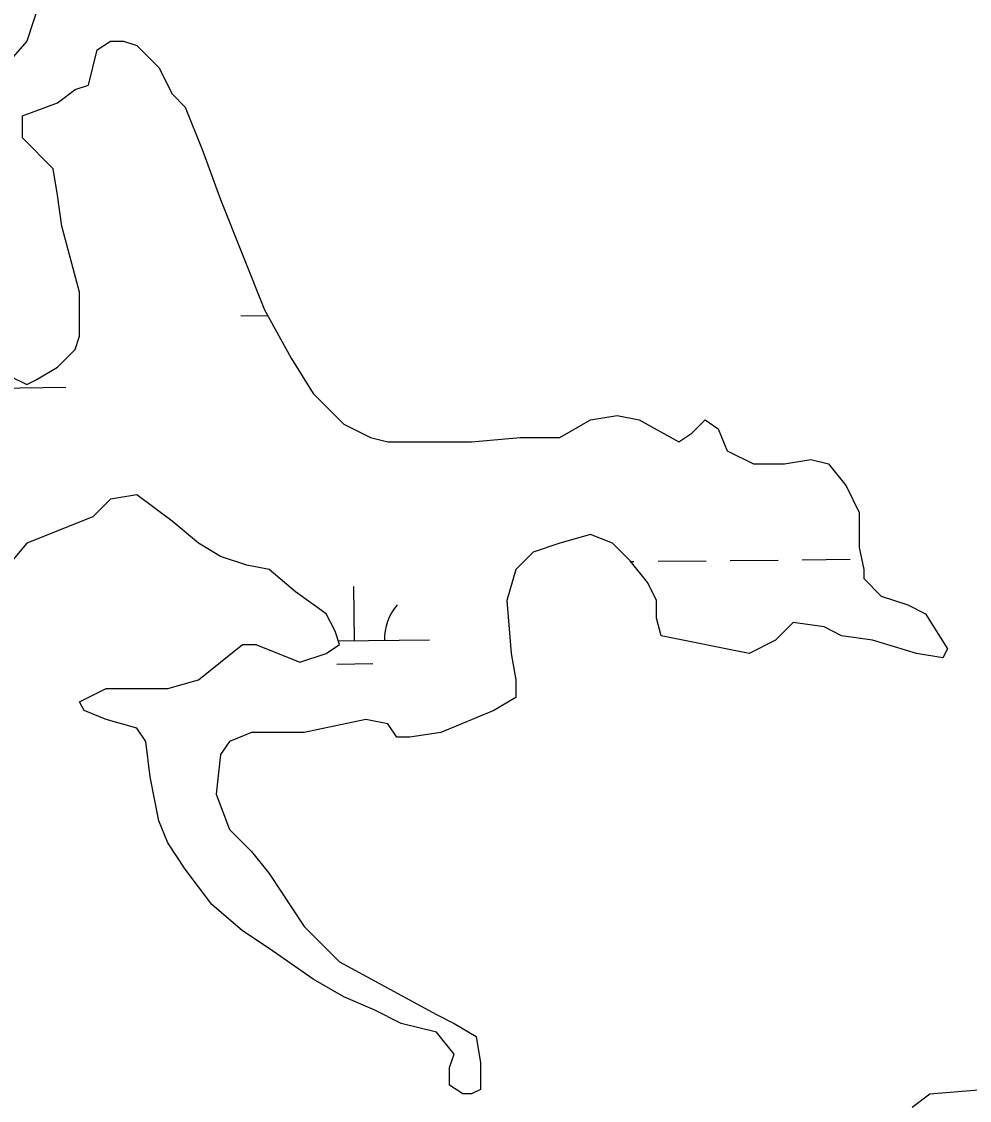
# Model space of a CAD drawing. Extents: x 3734862 to 3772949, y 391520 to 417239.
# Drawn here: x 3763040 to 3763671, y 414100 to 414819 of the extents above; entities that cross this region are included whole.
import ezdxf

# ---------------------------------------------------------------- set-up
doc = ezdxf.new("R2010")
doc.units = 0
doc.layers.add('V-TOPO-SHOR', color=7, linetype='Continuous')
doc.layers.add('V-WETL-SWMP', color=7, linetype='Continuous')

msp = doc.modelspace()

# ---------------------------------------------------------------- linework, layer by layer
at = {"layer": 'V-TOPO-SHOR'}
for p, q in [((3763052.537, 414832.396), (3763043.739, 414805.988)), ((3763043.739, 414805.988), (3763023.213, 414782.51300000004)), ((3763090.6580000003, 414800.119), (3763099.455, 414805.988)), ((3763099.455, 414805.988), (3763108.252, 414805.988)), ((3763108.252, 414805.988), (3763117.049, 414803.053)), ((3763084.793, 414776.64400000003), (3763090.6580000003, 414800.119)), ((3763117.049, 414803.053), (3763131.711, 414788.382)), ((3763131.711, 414788.382), (3763140.508, 414770.776)), ((3763075.9960000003, 414773.71), (3763084.793, 414776.64400000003)), ((3763064.2660000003, 414764.907), (3763075.9960000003, 414773.71)), ((3763140.508, 414770.776), (3763149.306, 414761.973)), ((3763040.807, 414756.104), (3763064.2660000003, 414764.9069999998)), ((3763149.306, 414761.973), (3763161.035, 414732.63)), ((3763040.807, 414741.433), (3763040.807, 414756.104)), ((3763061.3340000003, 414720.892), (3763040.807, 414741.433)), ((3763161.035, 414732.63), (3763172.765, 414700.352)), ((3763064.2660000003, 414703.287), (3763061.3340000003, 414720.892)), ((3763067.199, 414682.746), (3763064.2660000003, 414703.287)), ((3763172.765, 414700.352), (3763202.089, 414626.994)), ((3763078.9280000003, 414638.732), (3763067.199, 414682.746)), ((3763078.9280000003, 414609.389), (3763078.9280000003, 414638.732)), ((3763202.089, 414626.994), (3763219.683, 414594.717)), ((3763075.9960000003, 414600.586), (3763078.9280000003, 414609.389)), ((3763064.2660000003, 414588.848), (3763075.9960000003, 414600.586)), ((3763049.6040000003, 414580.045), (3763064.2660000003, 414588.848)), ((3763219.683, 414594.717), (3763234.345, 414571.242)), ((3763032.0100000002, 414582.98), (3763043.739, 414577.11100000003)), ((3763043.739, 414577.11100000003), (3763049.6040000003, 414580.045)), ((3763234.345, 414571.242), (3763254.872, 414550.702)), ((3763398.559, 414541.89900000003), (3763419.086, 414553.637)), ((3763419.086, 414553.637), (3763436.68, 414556.571)), ((3763436.68, 414556.571), (3763451.342, 414553.637)), ((3763451.342, 414553.637), (3763477.734, 414538.965)), ((3763486.531, 414544.83400000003), (3763495.328, 414553.637)), ((3763495.328, 414553.637), (3763504.125, 414547.768)), ((3763254.872, 414550.702), (3763272.466, 414541.89900000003)), ((3763477.734, 414538.965), (3763486.531, 414544.83400000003)), ((3763504.125, 414547.768), (3763509.99, 414533.096)), ((3763272.466, 414541.89900000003), (3763284.196, 414538.965)), ((3763284.196, 414538.965), (3763339.911, 414538.965)), ((3763339.911, 414538.965), (3763372.167, 414541.89900000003)), ((3763372.167, 414541.89900000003), (3763398.559, 414541.89900000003)), ((3763509.99, 414533.096), (3763527.5840000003, 414524.293)), ((3763527.5840000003, 414524.293), (3763548.111, 414524.293)), ((3763548.111, 414524.293), (3763565.705, 414527.228)), ((3763565.705, 414527.228), (3763577.435, 414524.293)), ((3763577.435, 414524.293), (3763589.165, 414509.62200000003)), ((3763589.165, 414509.62200000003), (3763597.9620000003, 414492.016)), ((3763117.048, 414503.754), (3763099.454, 414500.8199999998)), ((3763140.507, 414486.148), (3763117.048, 414503.754)), ((3763099.454, 414500.82), (3763087.724, 414489.082)), ((3763087.724, 414489.082), (3763043.738, 414471.4769999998)), ((3763597.9620000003, 414492.016), (3763597.9620000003, 414468.542)), ((3763158.1010000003, 414471.477), (3763140.507, 414486.148)), ((3763419.086, 414477.344), (3763398.559, 414471.4759999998)), ((3763433.748, 414471.476), (3763419.086, 414477.3440000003)), ((3763043.738, 414471.477), (3763029.076, 414453.871)), ((3763172.7630000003, 414462.674), (3763158.1010000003, 414471.477)), ((3763398.559, 414471.476), (3763380.965, 414465.607)), ((3763445.477, 414459.739), (3763433.748, 414471.476)), ((3763597.9620000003, 414468.542), (3763600.894, 414453.87)), ((3763190.358, 414456.805), (3763172.7630000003, 414462.674)), ((3763380.965, 414465.607), (3763369.235, 414453.87)), ((3763457.207, 414445.0670000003), (3763445.477, 414459.739)), ((3763205.02, 414453.871), (3763190.358, 414456.805)), ((3763222.614, 414439.199), (3763205.02, 414453.871)), ((3763369.235, 414453.87), (3763363.37, 414433.33)), ((3763600.894, 414453.87), (3763600.894, 414448.001)), ((3763463.072, 414433.33), (3763457.207, 414445.0670000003)), ((3763600.894, 414448.001), (3763612.6240000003, 414436.264)), ((3763243.1410000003, 414424.528), (3763222.614, 414439.199)), ((3763363.37, 414433.33), (3763366.3030000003, 414398.118)), ((3763463.072, 414421.592), (3763463.072, 414433.33)), ((3763612.6240000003, 414436.264), (3763630.218, 414430.3949999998)), ((3763630.218, 414430.39500000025), (3763641.948, 414424.527)), ((3763249.006, 414412.79000000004), (3763243.1410000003, 414424.528)), ((3763641.948, 414424.527), (3763656.61, 414401.052)), ((3763466.004, 414409.855), (3763463.072, 414421.592)), ((3763553.9760000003, 414418.658), (3763542.2460000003, 414406.92100000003)), ((3763574.503, 414415.7240000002), (3763553.9760000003, 414418.6580000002)), ((3763586.2320000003, 414409.855), (3763574.503, 414415.7240000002)), ((3763251.938, 414403.987), (3763249.006, 414412.79000000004)), ((3763524.6520000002, 414398.118), (3763466.004, 414409.855)), ((3763606.759, 414406.92100000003), (3763586.2320000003, 414409.855)), ((3763158.1010000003, 414380.51300000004), (3763187.4250000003, 414403.987)), ((3763187.4250000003, 414403.987), (3763196.223, 414403.987)), ((3763196.223, 414403.987), (3763225.546, 414392.25)), ((3763243.1410000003, 414398.119), (3763251.938, 414403.987)), ((3763542.2460000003, 414406.92100000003), (3763524.6520000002, 414398.118)), ((3763636.083, 414398.118), (3763606.759, 414406.92100000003)), ((3763225.546, 414392.25), (3763243.1410000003, 414398.119)), ((3763366.3030000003, 414398.118), (3763369.235, 414380.512)), ((3763653.677, 414395.184), (3763636.083, 414398.118)), ((3763656.61, 414401.052), (3763653.677, 414395.184)), ((3763137.575, 414374.64400000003), (3763158.1010000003, 414380.51300000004)), ((3763369.235, 414380.512), (3763369.235, 414368.775)), ((3763078.927, 414365.841), (3763096.521, 414374.64400000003)), ((3763096.521, 414374.64400000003), (3763137.575, 414374.64400000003)), ((3763081.859, 414359.973), (3763078.927, 414365.841)), ((3763369.235, 414368.775), (3763354.573, 414359.972)), ((3763096.521, 414354.104), (3763081.859, 414359.97300000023)), ((3763354.573, 414359.972), (3763319.384, 414345.3)), ((3763117.048, 414348.235), (3763096.521, 414354.104)), ((3763269.534, 414354.103), (3763228.48, 414345.3000000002)), ((3763284.196, 414351.169), (3763269.534, 414354.103)), ((3763290.06, 414342.366), (3763284.196, 414351.169)), ((3763122.913, 414339.43200000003), (3763117.048, 414348.235)), ((3763193.291, 414345.3), (3763178.63, 414339.4319999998)), ((3763228.48, 414345.3), (3763193.291, 414345.3)), ((3763319.384, 414345.3), (3763298.858, 414342.36599999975)), ((3763125.845, 414315.958), (3763122.913, 414339.43200000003)), ((3763178.63, 414339.43200000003), (3763172.765, 414330.629)), ((3763298.858, 414342.366), (3763290.06, 414342.366)), ((3763172.765, 414330.629), (3763169.832, 414304.22000000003)), ((3763131.71, 414286.615), (3763125.845, 414315.958)), ((3763169.832, 414304.22000000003), (3763178.63, 414280.745)), ((3763137.575, 414271.943), (3763131.71, 414286.615)), ((3763178.63, 414280.745), (3763193.291, 414266.074)), ((3763149.304, 414254.337), (3763137.575, 414271.943)), ((3763193.291, 414266.074), (3763205.021, 414251.402)), ((3763166.899, 414230.863), (3763149.304, 414254.337)), ((3763205.021, 414251.402), (3763228.48, 414216.191)), ((3763187.4250000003, 414213.257), (3763166.899, 414230.863)), ((3763228.48, 414216.191), (3763251.9390000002, 414192.716)), ((3763205.02, 414201.52), (3763187.4250000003, 414213.257)), ((3763234.344, 414180.98), (3763205.02, 414201.52)), ((3763251.9390000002, 414192.716), (3763316.452, 414157.504)), ((3763254.87, 414169.242), (3763234.344, 414180.98)), ((3763275.397, 414160.439), (3763254.87, 414169.242)), ((3763292.991, 414151.636), (3763275.397, 414160.439)), ((3763316.452, 414157.504), (3763328.182, 414151.636)), ((3763316.452, 414145.767), (3763292.991, 414151.636)), ((3763328.182, 414151.636), (3763342.844, 414142.833)), ((3763328.182, 414131.09500000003), (3763316.452, 414145.767)), ((3763342.844, 414142.833), (3763345.776, 414125.227)), ((3763325.2490000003, 414122.293), (3763328.182, 414131.09500000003)), ((3763325.2490000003, 414110.555), (3763325.2490000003, 414122.293)), ((3763345.776, 414125.227), (3763345.776, 414107.621)), ((3763334.046, 414104.68700000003), (3763325.2490000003, 414110.5550000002)), ((3763345.776, 414107.621), (3763339.911, 414104.68700000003)), ((3763644.871, 414104.68999999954), (3763680.06, 414107.6239999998)), ((3763339.911, 414104.68700000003), (3763334.046, 414104.68700000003)), ((3763633.1420000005, 414095.88699999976), (3763644.871, 414104.68999999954))]:
    msp.add_line(p, q, dxfattribs=at)
at = {"layer": 'V-WETL-SWMP'}
for p, q in [((3763052.537, 414832.396), (3763043.739, 414805.988)), ((3763043.739, 414805.988), (3763023.213, 414782.51300000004)), ((3763090.6580000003, 414800.119), (3763099.455, 414805.988)), ((3763099.455, 414805.988), (3763108.252, 414805.988)), ((3763108.252, 414805.988), (3763117.049, 414803.053)), ((3763084.793, 414776.64400000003), (3763090.6580000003, 414800.119)), ((3763117.049, 414803.053), (3763131.711, 414788.382)), ((3763131.711, 414788.382), (3763140.508, 414770.776)), ((3763075.9960000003, 414773.71), (3763084.793, 414776.64400000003)), ((3763064.2660000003, 414764.907), (3763075.9960000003, 414773.71)), ((3763140.508, 414770.776), (3763149.306, 414761.973)), ((3763040.807, 414756.104), (3763064.2660000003, 414764.9069999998)), ((3763149.306, 414761.973), (3763161.035, 414732.63)), ((3763040.807, 414741.433), (3763040.807, 414756.104)), ((3763061.3340000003, 414720.892), (3763040.807, 414741.433)), ((3763161.035, 414732.63), (3763172.765, 414700.352)), ((3763064.2660000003, 414703.287), (3763061.3340000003, 414720.892)), ((3763067.199, 414682.746), (3763064.2660000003, 414703.287)), ((3763172.765, 414700.352), (3763202.089, 414626.994)), ((3763078.9280000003, 414638.732), (3763067.199, 414682.746)), ((3763078.9280000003, 414609.389), (3763078.9280000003, 414638.732)), ((3763202.089, 414626.994), (3763219.683, 414594.717)), ((3763186.2301068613, 414623.0031427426), (3763204.161150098, 414623.19254560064)), ((3763075.9960000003, 414600.586), (3763078.9280000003, 414609.389)), ((3763064.2660000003, 414588.848), (3763075.9960000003, 414600.586)), ((3763049.6040000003, 414580.045), (3763064.2660000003, 414588.848)), ((3763219.683, 414594.717), (3763234.345, 414571.242)), ((3763032.0100000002, 414582.98), (3763043.739, 414577.11100000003)), ((3762969.668620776, 414574.2830468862), (3763069.663042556, 414575.3392726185)), ((3763043.739, 414577.11100000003), (3763049.6040000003, 414580.045)), ((3763234.345, 414571.242), (3763254.872, 414550.702)), ((3763398.559, 414541.89900000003), (3763419.086, 414553.637)), ((3763419.086, 414553.637), (3763436.68, 414556.571)), ((3763436.68, 414556.571), (3763451.342, 414553.637)), ((3763451.342, 414553.637), (3763477.734, 414538.965)), ((3763486.531, 414544.83400000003), (3763495.328, 414553.637)), ((3763495.328, 414553.637), (3763504.125, 414547.768)), ((3763254.872, 414550.702), (3763272.466, 414541.89900000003)), ((3763477.734, 414538.965), (3763486.531, 414544.83400000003)), ((3763504.125, 414547.768), (3763509.99, 414533.096)), ((3763272.466, 414541.89900000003), (3763284.196, 414538.965)), ((3763284.196, 414538.965), (3763339.911, 414538.965)), ((3763339.911, 414538.965), (3763372.167, 414541.89900000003)), ((3763372.167, 414541.89900000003), (3763398.559, 414541.89900000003)), ((3763509.99, 414533.096), (3763527.5840000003, 414524.293)), ((3763527.5840000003, 414524.293), (3763548.111, 414524.293)), ((3763548.111, 414524.293), (3763565.705, 414527.228)), ((3763565.705, 414527.228), (3763577.435, 414524.293)), ((3763577.435, 414524.293), (3763589.165, 414509.62200000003)), ((3763589.165, 414509.62200000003), (3763597.9620000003, 414492.016)), ((3763117.048, 414503.754), (3763099.454, 414500.8199999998)), ((3763140.507, 414486.148), (3763117.048, 414503.754)), ((3763099.454, 414500.82), (3763087.724, 414489.082)), ((3763087.724, 414489.082), (3763043.738, 414471.4769999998)), ((3763597.9620000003, 414492.016), (3763597.9620000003, 414468.542)), ((3763158.1010000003, 414471.477), (3763140.507, 414486.148)), ((3763419.086, 414477.344), (3763398.559, 414471.4759999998)), ((3763433.748, 414471.476), (3763419.086, 414477.3440000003)), ((3763043.738, 414471.477), (3763029.076, 414453.871)), ((3763172.7630000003, 414462.674), (3763158.1010000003, 414471.477)), ((3763398.559, 414471.476), (3763380.965, 414465.607)), ((3763445.477, 414459.739), (3763433.748, 414471.476)), ((3763597.9620000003, 414468.542), (3763600.894, 414453.87)), ((3763190.358, 414456.805), (3763172.7630000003, 414462.674)), ((3763380.965, 414465.607), (3763369.235, 414453.87)), ((3763457.207, 414445.0670000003), (3763445.477, 414459.739)), ((3763445.8795458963, 414459.2354916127), (3763447.974229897, 414459.2576174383)), ((3763463.973337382, 414459.4266135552), (3763495.971552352, 414459.7646057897)), ((3763511.9706598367, 414459.93360190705), (3763543.9688748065, 414460.27159414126)), ((3763559.9679822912, 414460.44059025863), (3763591.966197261, 414460.77858249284)), ((3763205.02, 414453.871), (3763190.358, 414456.805)), ((3763222.614, 414439.199), (3763205.02, 414453.871)), ((3763369.235, 414453.87), (3763363.37, 414433.33)), ((3763600.894, 414453.87), (3763600.894, 414448.001)), ((3763463.072, 414433.33), (3763457.207, 414445.0670000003)), ((3763600.894, 414448.001), (3763612.6240000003, 414436.264)), ((3763243.1410000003, 414424.528), (3763222.614, 414439.199)), ((3763261.9285884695, 414406.54761521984), (3763261.5483472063, 414442.5456070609)), ((3763363.37, 414433.33), (3763366.3030000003, 414398.118)), ((3763463.072, 414421.592), (3763463.072, 414433.33)), ((3763612.6240000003, 414436.264), (3763630.218, 414430.3949999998)), ((3763630.218, 414430.39500000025), (3763641.948, 414424.527)), ((3763249.006, 414412.79000000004), (3763243.1410000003, 414424.528)), ((3763641.948, 414424.527), (3763656.61, 414401.052)), ((3763466.004, 414409.855), (3763463.072, 414421.592)), ((3763553.9760000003, 414418.658), (3763542.2460000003, 414406.92100000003)), ((3763574.503, 414415.7240000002), (3763553.9760000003, 414418.6580000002)), ((3763586.2320000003, 414409.855), (3763574.503, 414415.7240000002)), ((3763251.938, 414403.987), (3763249.006, 414412.79000000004)), ((3763524.6520000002, 414398.118), (3763466.004, 414409.855)), ((3763606.759, 414406.92100000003), (3763586.2320000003, 414409.855)), ((3763158.1010000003, 414380.51300000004), (3763187.4250000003, 414403.987)), ((3763187.4250000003, 414403.987), (3763196.223, 414403.987)), ((3763196.223, 414403.987), (3763225.546, 414392.25)), ((3763243.1410000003, 414398.119), (3763251.938, 414403.987)), ((3763251.123155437, 414406.43347908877), (3763311.9257993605, 414407.075728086)), ((3763542.2460000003, 414406.92100000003), (3763524.6520000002, 414398.118)), ((3763636.083, 414398.118), (3763606.759, 414406.92100000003)), ((3763225.546, 414392.25), (3763243.1410000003, 414398.119)), ((3763366.3030000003, 414398.118), (3763369.235, 414380.512)), ((3763653.677, 414395.184), (3763636.083, 414398.118)), ((3763656.61, 414401.052), (3763653.677, 414395.184)), ((3763250.092244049, 414390.9907289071), (3763274.0909052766, 414391.244223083)), ((3763137.575, 414374.64400000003), (3763158.1010000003, 414380.51300000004)), ((3763369.235, 414380.512), (3763369.235, 414368.775)), ((3763078.927, 414365.841), (3763096.521, 414374.64400000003)), ((3763096.521, 414374.64400000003), (3763137.575, 414374.64400000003)), ((3763081.859, 414359.973), (3763078.927, 414365.841)), ((3763369.235, 414368.775), (3763354.573, 414359.972)), ((3763096.521, 414354.104), (3763081.859, 414359.97300000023)), ((3763354.573, 414359.972), (3763319.384, 414345.3)), ((3763117.048, 414348.235), (3763096.521, 414354.104)), ((3763269.534, 414354.103), (3763228.48, 414345.3000000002)), ((3763284.196, 414351.169), (3763269.534, 414354.103)), ((3763290.06, 414342.366), (3763284.196, 414351.169)), ((3763122.913, 414339.43200000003), (3763117.048, 414348.235)), ((3763193.291, 414345.3), (3763178.63, 414339.4319999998)), ((3763228.48, 414345.3), (3763193.291, 414345.3)), ((3763319.384, 414345.3), (3763298.858, 414342.36599999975)), ((3763125.845, 414315.958), (3763122.913, 414339.43200000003)), ((3763178.63, 414339.43200000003), (3763172.765, 414330.629)), ((3763298.858, 414342.366), (3763290.06, 414342.366)), ((3763172.765, 414330.629), (3763169.832, 414304.22000000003)), ((3763131.71, 414286.615), (3763125.845, 414315.958)), ((3763169.832, 414304.22000000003), (3763178.63, 414280.745)), ((3763137.575, 414271.943), (3763131.71, 414286.615)), ((3763178.63, 414280.745), (3763193.291, 414266.074)), ((3763149.304, 414254.337), (3763137.575, 414271.943)), ((3763193.291, 414266.074), (3763205.021, 414251.402)), ((3763166.899, 414230.863), (3763149.304, 414254.337)), ((3763205.021, 414251.402), (3763228.48, 414216.191)), ((3763187.4250000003, 414213.257), (3763166.899, 414230.863)), ((3763228.48, 414216.191), (3763251.9390000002, 414192.716)), ((3763205.02, 414201.52), (3763187.4250000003, 414213.257)), ((3763234.344, 414180.98), (3763205.02, 414201.52)), ((3763251.9390000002, 414192.716), (3763316.452, 414157.504)), ((3763254.87, 414169.242), (3763234.344, 414180.98)), ((3763275.397, 414160.439), (3763254.87, 414169.242)), ((3763292.991, 414151.636), (3763275.397, 414160.439)), ((3763316.452, 414157.504), (3763328.182, 414151.636)), ((3763316.452, 414145.767), (3763292.991, 414151.636)), ((3763328.182, 414151.636), (3763342.844, 414142.833)), ((3763328.182, 414131.09500000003), (3763316.452, 414145.767)), ((3763342.844, 414142.833), (3763345.776, 414125.227)), ((3763325.2490000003, 414122.293), (3763328.182, 414131.09500000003)), ((3763325.2490000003, 414110.555), (3763325.2490000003, 414122.293)), ((3763345.776, 414125.227), (3763345.776, 414107.621)), ((3763334.046, 414104.68700000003), (3763325.2490000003, 414110.5550000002)), ((3763345.776, 414107.621), (3763339.911, 414104.68700000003)), ((3763644.8710000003, 414104.68999999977), (3763680.06, 414107.6239999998)), ((3763339.911, 414104.68700000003), (3763334.046, 414104.68700000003)), ((3763633.142, 414095.88699999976), (3763644.8710000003, 414104.69))]:
    msp.add_line(p, q, dxfattribs=at)
msp.add_arc((3763317.163428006, 414407.6058820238), 35.24628790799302, 139.83336095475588, 181.3770192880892, dxfattribs=at)

doc.saveas('drawing.dxf')
